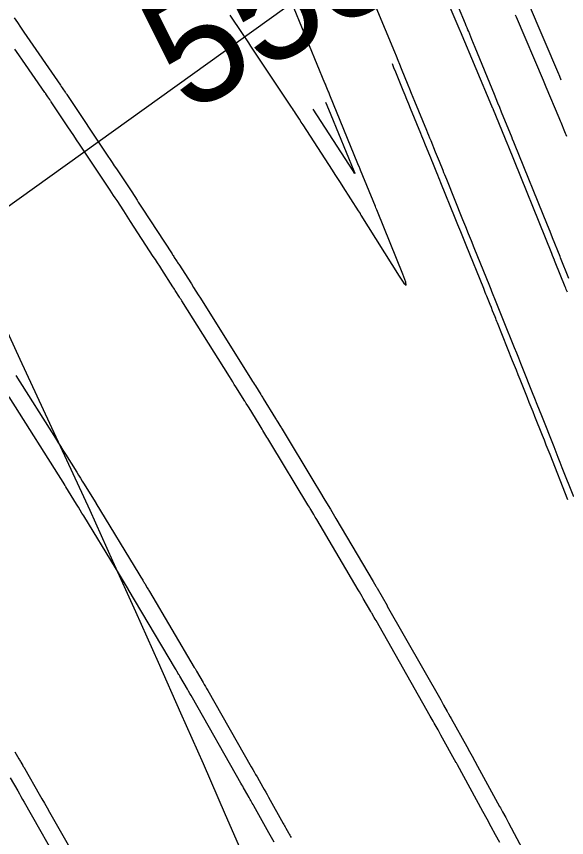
# Model space of a CAD drawing. Extents: x 954385 to 988206, y 1868364 to 1924553.
# Drawn here: x 957774.24 to 957803.07, y 1919897.82 to 1919940.82 of the extents above; entities that cross this region are included whole.
import ezdxf

# ---------------------------------------------------------------- set-up
doc = ezdxf.new("R2010")
doc.units = 0
for name, color, linetype in [('16', 7, 'Continuous'), ('26', 7, 'Continuous'), ('7', 7, 'Continuous'), ('Default', 7, 'Continuous')]:
    doc.layers.add(name, color=color, linetype=linetype)

msp = doc.modelspace()

# ---------------------------------------------------------------- linework, layer by layer
at = {"layer": '16'}
for points in [[(957803.108, 1919926.373), (957803.051, 1919926.517), (957803.022, 1919926.588), (957802.993, 1919926.66), (957802.474, 1919927.951), (957802.44, 1919928.036), (957802.432, 1919928.055), (957802.333, 1919928.298), (957802.288, 1919928.411), (957800.003, 1919934.054), (957799.987, 1919934.093), (957799.243, 1919935.919), (957799.234, 1919935.94), (957799.226, 1919935.96), (957799.217, 1919935.981), (957799.209, 1919936.002), (957799.156, 1919936.125), (957797.501, 1919940.023), (957797.485, 1919940.06), (957795.196, 1919945.403)], [(957774.119, 1919940.747), (957774.291, 1919940.499), (957774.462, 1919940.25), (957774.634, 1919940.001), (957776.549, 1919937.218), (957776.571, 1919937.186), (957776.592, 1919937.155), (957776.646, 1919937.076), (957776.678, 1919937.028), (957776.792, 1919936.861), (957776.814, 1919936.828), (957776.836, 1919936.794), (957776.859, 1919936.761), (957776.881, 1919936.728), (957779.035, 1919933.499), (957779.146, 1919933.332), (957779.257, 1919933.166), (957779.368, 1919932.999), (957779.48, 1919932.833), (957780.008, 1919932.044), (957780.077, 1919931.94), (957780.147, 1919931.835), (957780.216, 1919931.73), (957780.285, 1919931.625), (957780.559, 1919931.205), (957780.628, 1919931.1), (957780.696, 1919930.995), (957780.765, 1919930.89), (957780.834, 1919930.784), (957782.395, 1919928.385), (957782.425, 1919928.339), (957782.454, 1919928.294), (957782.484, 1919928.248), (957782.513, 1919928.203), (957782.63, 1919928.02), (957782.66, 1919927.975), (957782.689, 1919927.929), (957782.718, 1919927.883), (957782.748, 1919927.838), (957783.407, 1919926.809), (957783.526, 1919926.622), (957783.645, 1919926.435), (957783.764, 1919926.247), (957783.882, 1919926.06), (957786.562, 1919921.788), (957786.613, 1919921.708), (957786.663, 1919921.628), (957786.713, 1919921.548), (957786.764, 1919921.468), (957787.044, 1919921.022), (957787.067, 1919920.987), (957787.089, 1919920.951), (957787.143, 1919920.863), (957787.176, 1919920.81), (957787.819, 1919919.765), (957787.848, 1919919.718), (957787.876, 1919919.671), (957787.905, 1919919.625), (957787.933, 1919919.578), (957788.047, 1919919.39), (957788.075, 1919919.344), (957788.104, 1919919.297), (957788.132, 1919919.25), (957788.161, 1919919.203), (957789.832, 1919916.442), (957790.12, 1919915.966), (957790.406, 1919915.489), (957790.69, 1919915.012), (957790.974, 1919914.533), (957792.925, 1919911.228), (957793.065, 1919910.99), (957793.083, 1919910.961), (957793.1, 1919910.931), (957793.117, 1919910.901), (957793.135, 1919910.871), (957793.659, 1919909.968), (957793.673, 1919909.944), (957796.474, 1919905.027), (957796.512, 1919904.961), (957796.55, 1919904.894), (957796.587, 1919904.828), (957796.625, 1919904.761), (957796.818, 1919904.423), (957796.835, 1919904.392), (957796.852, 1919904.362), (957796.869, 1919904.332), (957796.886, 1919904.301), (957796.971, 1919904.149), (957797.021, 1919904.058), (957797.839, 1919902.587), (957797.981, 1919902.332), (957798.122, 1919902.077), (957798.263, 1919901.821), (957798.404, 1919901.565), (957799.559, 1919899.453), (957799.599, 1919899.381), (957799.638, 1919899.309), (957799.677, 1919899.237), (957799.717, 1919899.164), (957799.875, 1919898.875), (957799.914, 1919898.803), (957799.953, 1919898.731), (957799.992, 1919898.658), (957800.031, 1919898.586), (957802.069, 1919894.758)], [(957803.082, 1919934.531), (957803.048, 1919934.611), (957803.014, 1919934.692), (957802.98, 1919934.773), (957802.946, 1919934.854), (957802.811, 1919935.177), (957802.777, 1919935.258), (957802.743, 1919935.339), (957802.709, 1919935.419), (957802.675, 1919935.5), (957801.993, 1919937.113), (957801.957, 1919937.199), (957801.885, 1919937.37), (957801.848, 1919937.456), (957800.44, 1919940.771), (957800.392, 1919940.885)], [(957803.138, 1919915.513), (957802.199, 1919917.877), (957802.1, 1919918.126), (957802.001, 1919918.374), (957801.903, 1919918.623), (957801.804, 1919918.871), (957801.404, 1919919.877), (957801.308, 1919920.119), (957801.211, 1919920.362), (957801.114, 1919920.604), (957801.017, 1919920.846), (957800.629, 1919921.815), (957800.532, 1919922.058), (957800.435, 1919922.3), (957800.338, 1919922.542), (957800.241, 1919922.784), (957799.448, 1919924.766), (957799.416, 1919924.846), (957799.384, 1919924.927), (957799.352, 1919925.007), (957799.319, 1919925.087), (957799.19, 1919925.408), (957799.126, 1919925.568), (957799.061, 1919925.728), (957798.884, 1919926.168), (957798.844, 1919926.268), (957798.804, 1919926.369), (957798.763, 1919926.469), (957798.723, 1919926.569), (957797.804, 1919928.839), (957797.662, 1919929.192), (957797.519, 1919929.545), (957797.376, 1919929.898), (957797.233, 1919930.251), (957796.48, 1919932.11), (957796.428, 1919932.24), (957796.375, 1919932.37), (957796.322, 1919932.499), (957796.269, 1919932.629), (957796.057, 1919933.152), (957796.005, 1919933.279), (957795.953, 1919933.407), (957795.901, 1919933.534), (957795.849, 1919933.662), (957795.641, 1919934.173), (957795.589, 1919934.3), (957795.537, 1919934.428), (957795.485, 1919934.555), (957795.432, 1919934.683), (957794.897, 1919935.99), (957794.8, 1919936.227), (957794.703, 1919936.465), (957794.606, 1919936.702), (957794.508, 1919936.94), (957794.12, 1919937.891), (957794.022, 1919938.128), (957793.937, 1919938.336)], [(957790.441, 1919936.332), (957790.511, 1919936.163), (957790.711, 1919935.673), (957791.914, 1919932.733), (957791.916, 1919932.727), (957791.966, 1919932.606), (957791.971, 1919932.59), (957791.972, 1919932.585), (957791.968, 1919932.589), (957791.959, 1919932.602), (957791.885, 1919932.717), (957791.877, 1919932.73), (957789.783, 1919935.955)], [(957774.212, 1919922.023), (957776.282, 1919918.736), (957776.413, 1919918.527), (957776.545, 1919918.318), (957776.677, 1919918.109), (957776.808, 1919917.9), (957777.402, 1919916.957), (957777.5, 1919916.801), (957777.597, 1919916.645), (957777.694, 1919916.488), (957777.791, 1919916.332), (957778.364, 1919915.404), (957778.397, 1919915.35), (957778.408, 1919915.332), (957780.655, 1919911.634), (957780.706, 1919911.549), (957780.758, 1919911.464), (957780.861, 1919911.294), (957780.886, 1919911.252), (957780.912, 1919911.209), (957780.937, 1919911.167), (957780.963, 1919911.124), (957781.093, 1919910.903), (957781.123, 1919910.852), (957781.153, 1919910.801), (957781.183, 1919910.75), (957781.213, 1919910.699), (957783.562, 1919906.732), (957783.582, 1919906.699), (957783.601, 1919906.666), (957783.659, 1919906.566), (957783.679, 1919906.532), (957784.025, 1919905.937), (957784.086, 1919905.832), (957784.147, 1919905.728), (957784.207, 1919905.623), (957784.268, 1919905.517), (957786.548, 1919901.525), (957786.624, 1919901.393), (957786.699, 1919901.261), (957786.775, 1919901.128), (957786.85, 1919900.996), (957787.152, 1919900.466), (957787.227, 1919900.334), (957787.302, 1919900.201), (957787.377, 1919900.068), (957787.451, 1919899.935), (957788.219, 1919898.56), (957788.253, 1919898.498), (957788.288, 1919898.436), (957788.322, 1919898.374), (957788.356, 1919898.312), (957788.494, 1919898.065), (957788.529, 1919898.003), (957788.563, 1919897.941), (957788.597, 1919897.879), (957788.631, 1919897.817)], [(957774.153, 1919902.313), (957774.373, 1919901.936), (957774.398, 1919901.893), (957774.423, 1919901.85), (957774.448, 1919901.807), (957774.473, 1919901.764), (957774.574, 1919901.592), (957774.599, 1919901.549), (957774.624, 1919901.506), (957774.649, 1919901.463), (957774.674, 1919901.42), (957775.439, 1919900.088), (957775.575, 1919899.852), (957775.711, 1919899.615), (957775.846, 1919899.379), (957775.981, 1919899.142), (957777.65, 1919896.221)]]:
    msp.add_lwpolyline(points, dxfattribs=at)
at = {"layer": '26'}
msp.add_lwpolyline([(957757.131, 1919918.928), (957808.061, 1919955.447), (957805.587, 1919949.981), (957808.061, 1919955.447), (957802.09, 1919954.857)], dxfattribs=at)
at = {"layer": '7'}
for points in [[(957785.428, 1919940.89), (957786.071, 1919939.928), (957786.181, 1919939.762), (957786.292, 1919939.597), (957786.402, 1919939.432), (957786.512, 1919939.266), (957788.644, 1919936.066), (957788.695, 1919935.989), (957788.746, 1919935.911), (957788.797, 1919935.834), (957788.848, 1919935.756), (957789.05, 1919935.445), (957789.1, 1919935.368), (957789.15, 1919935.29), (957789.201, 1919935.212), (957789.251, 1919935.135), (957790.789, 1919932.762), (957790.928, 1919932.547), (957791.067, 1919932.332), (957791.205, 1919932.117), (957791.343, 1919931.901), (957792.144, 1919930.647), (957792.193, 1919930.57), (957792.243, 1919930.493), (957792.255, 1919930.474), (957792.267, 1919930.454), (957792.279, 1919930.435), (957792.291, 1919930.416), (957794.295, 1919927.222), (957794.545, 1919926.848), (957794.66, 1919926.739), (957794.639, 1919926.896), (957794.482, 1919927.318), (957793.154, 1919930.605), (957793.118, 1919930.693), (957793.073, 1919930.804), (957793.046, 1919930.87), (957792.276, 1919932.764), (957792.229, 1919932.877), (957792.22, 1919932.9), (957792.137, 1919933.103), (957790.665, 1919936.696), (957790.644, 1919936.748), (957790.622, 1919936.801), (957790.601, 1919936.853), (957790.579, 1919936.905), (957790.472, 1919937.167), (957790.429, 1919937.271), (957790.407, 1919937.323), (957788.385, 1919942.235)], [(957803.448, 1919915.665), (957802.843, 1919917.185), (957802.735, 1919917.458), (957802.627, 1919917.73), (957802.519, 1919918.002), (957802.41, 1919918.274), (957801.765, 1919919.898), (957801.645, 1919920.201), (957801.525, 1919920.503), (957801.404, 1919920.805), (957801.284, 1919921.108), (957800.774, 1919922.383), (957800.666, 1919922.652), (957800.559, 1919922.92), (957800.451, 1919923.189), (957800.344, 1919923.458), (957799.769, 1919924.894), (957799.734, 1919924.983), (957799.698, 1919925.071), (957799.663, 1919925.159), (957799.628, 1919925.247), (957799.45, 1919925.687), (957799.344, 1919925.951), (957799.192, 1919926.328), (957799.155, 1919926.42), (957799.118, 1919926.512), (957799.08, 1919926.605), (957799.043, 1919926.697), (957798.23, 1919928.709), (957798.082, 1919929.075), (957797.934, 1919929.44), (957797.786, 1919929.806), (957797.638, 1919930.172), (957796.786, 1919932.279), (957796.738, 1919932.398), (957796.69, 1919932.517), (957796.641, 1919932.635), (957796.593, 1919932.754), (957796.4, 1919933.229), (957796.352, 1919933.347), (957796.303, 1919933.466), (957796.255, 1919933.585), (957796.206, 1919933.703), (957795.964, 1919934.298), (957795.907, 1919934.436), (957795.851, 1919934.575), (957795.794, 1919934.714), (957795.737, 1919934.852), (957795.121, 1919936.356), (957795.033, 1919936.572), (957794.944, 1919936.788), (957794.856, 1919937.003), (957794.768, 1919937.219), (957794.414, 1919938.082), (957794.326, 1919938.298), (957794.237, 1919938.514), (957794.149, 1919938.729), (957794.06, 1919938.945), (957793.098, 1919941.278)], [(957803.192, 1919927.091), (957802.754, 1919928.18), (957802.727, 1919928.245), (957802.332, 1919929.223), (957802.198, 1919929.553), (957802.064, 1919929.883), (957800.336, 1919934.155), (957800.304, 1919934.233), (957800.241, 1919934.388), (957800.22, 1919934.44), (957800.21, 1919934.465), (957799.662, 1919935.808), (957799.567, 1919936.041), (957799.472, 1919936.273), (957799.377, 1919936.505), (957799.282, 1919936.738), (957798.274, 1919939.199), (957798.19, 1919939.405), (957798.105, 1919939.61), (957797.937, 1919940.021), (957797.895, 1919940.124), (957797.852, 1919940.227), (957797.81, 1919940.329), (957797.768, 1919940.432), (957797.406, 1919941.309)], [(957802.788, 1919937.481), (957802.707, 1919937.674), (957802.67, 1919937.761), (957802.658, 1919937.79), (957801.075, 1919941.507)], [(957799.562, 1919897.555), (957799.343, 1919897.966), (957799.122, 1919898.375), (957798.901, 1919898.784), (957798.679, 1919899.193), (957797.353, 1919901.623), (957797.31, 1919901.701), (957797.294, 1919901.73), (957797.289, 1919901.74), (957796.484, 1919903.181), (957796.331, 1919903.454), (957796.127, 1919903.819), (957796.076, 1919903.91), (957796.025, 1919904.002), (957795.974, 1919904.093), (957795.922, 1919904.183), (957793.083, 1919909.184), (957793.037, 1919909.265), (957792.991, 1919909.346), (957792.862, 1919909.572), (957792.849, 1919909.595), (957792.81, 1919909.663), (957792.416, 1919910.337), (957792.349, 1919910.452), (957792.282, 1919910.567), (957792.214, 1919910.681), (957792.147, 1919910.796), (957789.977, 1919914.471), (957789.939, 1919914.536), (957789.9, 1919914.601), (957789.862, 1919914.666), (957789.823, 1919914.732), (957789.669, 1919914.992), (957789.63, 1919915.057), (957789.591, 1919915.122), (957789.552, 1919915.187), (957789.513, 1919915.252), (957787.566, 1919918.46), (957787.515, 1919918.543), (957787.465, 1919918.627), (957787.414, 1919918.711), (957787.363, 1919918.795), (957787.159, 1919919.129), (957787.108, 1919919.213), (957787.057, 1919919.297), (957787.005, 1919919.38), (957786.954, 1919919.464), (957786.432, 1919920.314), (957786.395, 1919920.374), (957786.359, 1919920.433), (957786.285, 1919920.552), (957786.267, 1919920.582), (957786.249, 1919920.612), (957786.23, 1919920.641), (957786.211, 1919920.671), (957785.74, 1919921.418), (957785.656, 1919921.552), (957785.571, 1919921.687), (957785.486, 1919921.821), (957785.402, 1919921.956), (957782.903, 1919925.933), (957782.865, 1919925.993), (957782.826, 1919926.053), (957782.788, 1919926.113), (957782.75, 1919926.173), (957782.596, 1919926.413), (957782.557, 1919926.473), (957782.519, 1919926.533), (957782.48, 1919926.593), (957782.442, 1919926.653), (957781.857, 1919927.566), (957781.747, 1919927.738), (957781.636, 1919927.91), (957781.525, 1919928.082), (957781.414, 1919928.253), (957780.224, 1919930.085), (957780.135, 1919930.221), (957780.046, 1919930.358), (957779.957, 1919930.495), (957779.868, 1919930.631), (957779.512, 1919931.177), (957779.423, 1919931.314), (957779.333, 1919931.45), (957779.243, 1919931.586), (957779.153, 1919931.721), (957777.548, 1919934.124), (957777.396, 1919934.352), (957777.244, 1919934.58), (957777.091, 1919934.808), (957776.938, 1919935.036), (957776.062, 1919936.343), (957776.042, 1919936.373), (957776.022, 1919936.403), (957776.003, 1919936.432), (957775.983, 1919936.462), (957775.892, 1919936.601), (957775.853, 1919936.66), (957775.788, 1919936.758), (957775.775, 1919936.778), (957775.762, 1919936.797), (957775.749, 1919936.817), (957775.736, 1919936.836), (957774.565, 1919938.526), (957774.365, 1919938.814), (957774.166, 1919939.103)], [(957787.738, 1919897.583), (957787.601, 1919897.83), (957787.464, 1919898.075), (957786.679, 1919899.477), (957786.638, 1919899.55), (957786.597, 1919899.623), (957786.516, 1919899.768), (957786.496, 1919899.805), (957786.475, 1919899.841), (957786.455, 1919899.877), (957786.434, 1919899.914), (957786.193, 1919900.338), (957786.146, 1919900.421), (957786.099, 1919900.504), (957786.052, 1919900.586), (957786.005, 1919900.669), (957783.461, 1919905.137), (957783.395, 1919905.251), (957783.33, 1919905.366), (957783.264, 1919905.48), (957783.197, 1919905.593), (957782.803, 1919906.268), (957782.764, 1919906.335), (957782.755, 1919906.35), (957782.648, 1919906.53), (957782.61, 1919906.595), (957782.572, 1919906.66), (957780.101, 1919910.831), (957780.089, 1919910.852), (957780.063, 1919910.893), (957779.428, 1919911.937), (957777.769, 1919914.661), (957777.675, 1919914.815), (957777.581, 1919914.969), (957777.486, 1919915.124), (957777.391, 1919915.278), (957776.833, 1919916.185), (957776.812, 1919916.219), (957776.785, 1919916.261), (957776.769, 1919916.287), (957773.867, 1919920.89)], [(957773.918, 1919900.95), (957774.312, 1919900.259), (957774.396, 1919900.112), (957774.48, 1919899.964), (957774.564, 1919899.817), (957774.648, 1919899.67), (957776.696, 1919896.082)]]:
    msp.add_lwpolyline(points, dxfattribs=at)
at = {"layer": 'Default'}
msp.add_arc((956871.597, 1919501.221), 996.448, 12.648055, 34.075074, dxfattribs=at)

# ---------------------------------------------------------------- texts
at = {"layer": '16'}
msp.add_text('555', height=6, rotation=29.8218, dxfattribs=at).set_placement((957783.211, 1919935.645))

doc.saveas('drawing.dxf')
